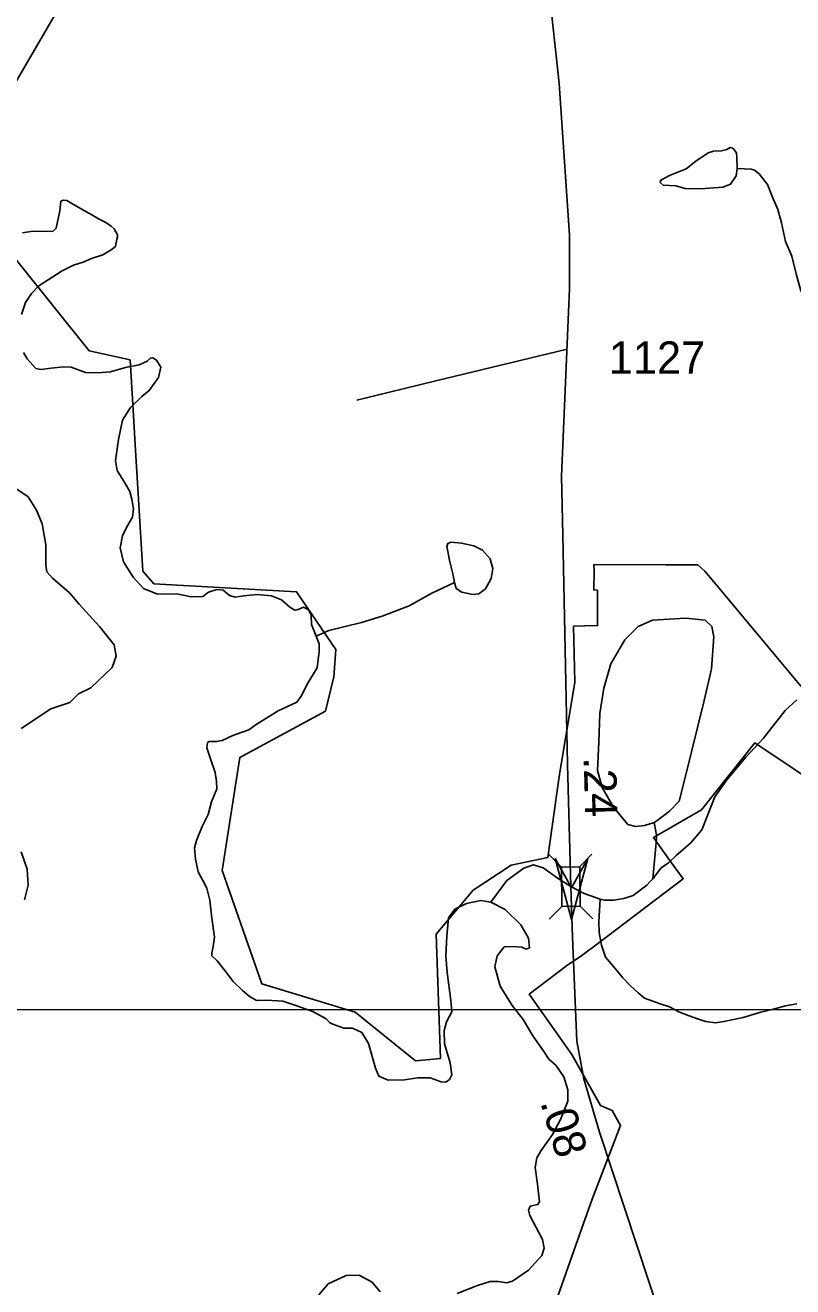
# Model space of a CAD drawing. Extents: x 2056842 to 2160602, y 826753 to 1016856.
# Drawn here: x 2087342 to 2090305, y 867240 to 872106 of the extents above; entities that cross this region are included whole.
import ezdxf

# ---------------------------------------------------------------- set-up
doc = ezdxf.new("R2010")
doc.units = 0
for name, color, linetype in [('Exist Boundary Political City Limit New', 7, 'Continuous'), ('Exist Hydrographic Creek Single Shore', 7, 'Continuous'), ('Exist Hydrographic Lake Shore', 7, 'Continuous'), ('Exist Hydrographic Misc Water Feature', 7, 'Continuous'), ('Exist Road Non-System Type 51', 7, 'Continuous'), ('Exist Road Secondary Mileage Hundredths English Label', 7, 'Continuous'), ('Exist Road Secondary Structure Standard Bridge Attributed CELL', 7, 'Continuous'), ('Exist Road Secondary Structure Standard Bridge CELL', 7, 'Continuous'), ('Exist Road Secondary Type 51 Attributed', 7, 'Continuous'), ('Exist Road Secondary Type 51 Number Label', 7, 'Continuous'), ('Exist Utilities Telephone Line', 7, 'Continuous'), ('Map Preparation Boundary City Limit Buffer Line', 7, 'Continuous'), ('Map Preparation Inset Cut Line', 7, 'Continuous')]:
    doc.layers.add(name, color=color, linetype=linetype)

msp = doc.modelspace()

# ---------------------------------------------------------------- linework, layer by layer
at = {"layer": 'Exist Boundary Political City Limit New'}
for points in [[(2087057.6, 871511.3), (2087588.5, 870850.1), (2087746.9, 870815.1), (2087757.2, 870642.9), (2087769.2, 870444.5), (2087779.2, 870277.6), (2087796, 870000), (2087838.8, 869951.1), (2088183.9, 869931.5), (2088389.5, 869919.8), (2088541, 869698.1), (2088532.8, 869592.1), (2088500.6, 869460.6), (2088169.9, 869281.8), (2088101.9, 868845), (2088255.5, 868408.6), (2088615.6, 868299.1)], [(2088615.6, 868299.1), (2088848.6, 868112), (2088944.5, 868120), (2088928.8, 868599.8), (2089071.1, 868769.2), (2089217.8, 868866.1), (2089359.5, 868896.2), (2089393.5, 869135.4), (2089406.2, 869224.6), (2089411.6, 869262.6), (2089463.9, 869571.5), (2089458.5, 869787.8), (2089501.5, 869788.8), (2089551.5, 869790.1), (2089550.9, 869926.4), (2089537, 869927.5), (2089537.9, 870000), (2089537.5, 870025.2), (2089813.5, 870024.6), (2089938.8, 870024), (2089966.1, 870000), (2090000, 869958.7), (2090337.8, 869555.6)], [(2091229.1, 868621.6), (2090159.1, 869338.4), (2089952.4, 869079.9), (2089766.8, 868972.7), (2089826.4, 868889.8), (2089882.2, 868813.4), (2089551.8, 868563.1), (2089490.2, 868517.5), (2089431.2, 868478.4), (2089287.4, 868368.1), (2089451.5, 868135.4), (2089563.2, 867939), (2089608.4, 867919.6), (2089640.6, 867861.6), (2089531, 867577.8), (2089490.2, 867465.5), (2089382.6, 867159.8)]]:
    msp.add_lwpolyline(points, dxfattribs=at)
at = {"layer": 'Exist Hydrographic Creek Single Shore'}
for points in [[(2089765.3, 868813.5), (2089797, 868855.5), (2089825, 868875.6), (2089854.8, 868903.8), (2089910.9, 868951.9), (2089953.5, 869002.4), (2089978.5, 869063.6), (2090004.7, 869129.9), (2090050.9, 869194.9), (2090123.4, 869282.7), (2090192.1, 869356.4), (2090275.8, 869462.7), (2090320.8, 869504)], [(2089138.8, 868723.8), (2089201.3, 868806.4), (2089266.2, 868855.1), (2089303.7, 868867.6), (2089341.2, 868856.4), (2089394.9, 868817.7), (2089448.8, 868784), (2089499.9, 868757), (2089561.6, 868735)], [(2089561.6, 868735), (2089577.6, 868731.1), (2089613.7, 868731), (2089653.5, 868737), (2089689.5, 868749.4), (2089741.2, 868789.4), (2089753.2, 868801.6), (2089765.3, 868813.5)], [(2090320.8, 868331.7), (2090276.5, 868323.4), (2090224.9, 868309.2), (2090181.2, 868299.3), (2090113.1, 868278.7), (2090039.1, 868262.8), (2090006.9, 868258.3), (2089969, 868262.5), (2089941.3, 868272.3), (2089905, 868284.3), (2089865.2, 868300.1), (2089828.9, 868319.8), (2089793, 868331.7), (2089764.9, 868341.6), (2089732.5, 868353.4), (2089708.7, 868373.7), (2089676.8, 868401.3), (2089648.7, 868431.6), (2089612.6, 868475.1), (2089582.4, 868510.9), (2089566.2, 868557.3)]]:
    msp.add_lwpolyline(points, dxfattribs=at)
at = {"layer": 'Exist Hydrographic Lake Shore'}
for points in [[(2087332, 871304.9), (2087372, 871311.1), (2087448.2, 871309.9), (2087462, 871322.4), (2087475.7, 871389.9), (2087479.5, 871427.4), (2087488.2, 871431.2), (2087503.2, 871429.9), (2087521.4, 871418.1), (2087555.4, 871398.4), (2087599.6, 871374.5), (2087625.5, 871358.5), (2087653.4, 871344.5), (2087673.5, 871330.6), (2087685.7, 871320.5), (2087697.7, 871296.7), (2087697.9, 871288.8), (2087695.7, 871280.6), (2087689.9, 871252.5), (2087673.9, 871238.8), (2087642, 871220.4), (2087598.1, 871206.5), (2087565.7, 871192.2), (2087528.2, 871179.7), (2087484.5, 871158.5), (2087394.5, 871101), (2087365.8, 871071), (2087343.3, 871036), (2087327, 870989.7)], [(2087335.8, 870843.4), (2087349.5, 870818.4), (2087383.3, 870782.2), (2087402, 870778.4), (2087442, 870782.4), (2087489.5, 870787.8), (2087519.5, 870786.6), (2087574.4, 870766.6), (2087621.9, 870765.3), (2087670.7, 870769.1), (2087729.4, 870785.3), (2087781.9, 870795.3), (2087813.1, 870810.3), (2087825.6, 870821.6), (2087834.3, 870822.8), (2087849.3, 870814.1), (2087865.6, 870786.6), (2087856.8, 870746.5), (2087820.6, 870696.5), (2087791.9, 870673.9), (2087748.1, 870631.4), (2087716.9, 870582.6), (2087701.9, 870507.6), (2087690.6, 870426.4), (2087696.9, 870388.9), (2087726.9, 870340.1), (2087745.6, 870307.6), (2087753.1, 870277.6), (2087759.4, 870240.7), (2087755.6, 870208.2), (2087734.4, 870170.7), (2087718.1, 870135.7), (2087708.1, 870089.4), (2087721.9, 870035.7), (2087758.1, 869976.9), (2087798.1, 869933.2), (2087853.1, 869911.8), (2087926.8, 869913), (2087983, 869900.5)], [(2087325.8, 869393.7), (2087440.7, 869468.7), (2087514.1, 869493.9), (2087548.2, 869527.4), (2087595.6, 869550.3), (2087678.1, 869629.1), (2087693.1, 869672.8), (2087685.6, 869715.3), (2087628.1, 869786.6), (2087550.7, 869872.9), (2087513.2, 869916), (2087447, 869973.5), (2087425.7, 869997.3), (2087422, 870023.5), (2087422, 870101), (2087407, 870182.3), (2087385.7, 870234.8), (2087353.2, 870287.3), (2087305.8, 870318.5)], [(2087983, 869900.5), (2088028, 869901.8), (2088049.2, 869919.3), (2088081.7, 869929.3), (2088105.5, 869926.8), (2088130.5, 869906.8), (2088153, 869899.3), (2088185.4, 869904.3), (2088237.9, 869910.5), (2088292.9, 869905.5), (2088331.6, 869889.3), (2088362.9, 869861.8), (2088382.9, 869849.3), (2088395.4, 869851.8), (2088416.6, 869861.8), (2088435.3, 869850.5), (2088445.3, 869830.5), (2088446.6, 869794.3), (2088465.3, 869749.3)], [(2088465.3, 869749.3), (2088476.6, 869719.3), (2088476.6, 869690.5), (2088468.7, 869627.4), (2088434.1, 869570.2), (2088407.8, 869517.7), (2088390.4, 869495.2), (2088317.9, 869461.5), (2088232.9, 869409), (2088205.4, 869387.7), (2088179.2, 869379), (2088143.7, 869366.3), (2088101.7, 869346.4), (2088080.5, 869342.7), (2088051.7, 869342.7), (2088045.5, 869338.9), (2088043, 869318.9), (2088059.2, 869268.9), (2088075.5, 869223.9), (2088080.5, 869188.9), (2088081.7, 869160.2), (2088061.7, 869110.2), (2088048, 869061.1), (2088025.5, 869014.9), (2088003, 868961.1), (2087995.5, 868932.4), (2087999.3, 868888.6), (2088009.3, 868839.9), (2088028, 868807.4), (2088043, 868777.4), (2088054.2, 868731.1), (2088063, 868661.7), (2088073, 868587.9), (2088068, 868552.9), (2088063, 868526.7), (2088063, 868516.7), (2088083, 868496.7), (2088113, 868459.2), (2088144.2, 868417.9), (2088179.2, 868384.2), (2088206.7, 868360.4), (2088235.4, 868344.2), (2088272.9, 868345.3), (2088336.6, 868341.5), (2088386.6, 868325.3), (2088452.8, 868301.5), (2088504.1, 868272.8), (2088516.6, 868259), (2088529, 868252.8), (2088571.5, 868237.8), (2088605.3, 868237.8), (2088641.5, 868220.3), (2088667.7, 868177.8), (2088694, 868082.7), (2088707.7, 868052.2), (2088742.7, 868037.2), (2088806.4, 868038.5), (2088857.7, 868046), (2088905.1, 868046), (2088947.6, 868031), (2088965.1, 868029.7), (2088980.1, 868039.7), (2088988.9, 868057.2), (2088982.6, 868103.5), (2088960.1, 868177.3), (2088958.9, 868228.5), (2088968.9, 868262.3), (2088988.9, 868299.8), (2088985.1, 868343.5), (2088971.4, 868451.5)], [(2087339.5, 868732.8), (2087353.2, 868788.8), (2087349.5, 868850.1), (2087325.8, 868917.6)], [(2088971.4, 868451.5), (2088965.1, 868516.3), (2088970.1, 868592.6), (2088976.4, 868662.6), (2089000.1, 868696.3), (2089045.1, 868718.8), (2089101.3, 868730.1), (2089138.8, 868723.8)], [(2089138.8, 868723.8), (2089195, 868695.3), (2089255, 868635.3), (2089285, 868584.1), (2089288.8, 868546.6), (2089276.3, 868541.6), (2089258.8, 868550.3), (2089227.5, 868552.8), (2089191.3, 868551.6), (2089163.8, 868516.6), (2089155.1, 868474), (2089175, 868399), (2089221.3, 868325.3), (2089263.8, 868270.3), (2089301.2, 868207.8), (2089341.2, 868150.9), (2089363.7, 868118.4), (2089390, 868094.6), (2089421.2, 868049.6), (2089436.2, 867999.6), (2089436.2, 867955.8), (2089408.7, 867884.6), (2089377.5, 867826.8), (2089333.7, 867765.6), (2089317.5, 867736.8), (2089311.2, 867700.5), (2089320, 867635.5), (2089327.5, 867568), (2089321.2, 867556.8), (2089291.3, 867550.5), (2089285, 867535.5), (2089290, 867514.3), (2089338.7, 867421.7), (2089345, 867389.2), (2089336.2, 867360.7), (2089285, 867304.5), (2089222.5, 867262), (2089200, 867254.5), (2089168.8, 867260.7), (2089136.3, 867260.7), (2089087.6, 867244.5), (2089010.1, 867214.5)], [(2088712.7, 867220.7), (2088681.5, 867258.2), (2088631.5, 867284.5), (2088581.5, 867283.2), (2088511.6, 867250.7), (2088475.3, 867208.2)]]:
    msp.add_lwpolyline(points, dxfattribs=at)
at = {"layer": 'Exist Hydrographic Misc Water Feature'}
for points in [[(2090090.9, 871553.2), (2090089.7, 871595.7), (2090087.2, 871613.2), (2090073.4, 871631.9), (2090063.4, 871634.4), (2090050.9, 871626.9), (2090029.7, 871620.7), (2089998.4, 871619.4), (2089978.5, 871613.2), (2089931, 871581.9), (2089893.5, 871551.9), (2089829.8, 871525.7), (2089796, 871508.2), (2089793.5, 871499.4), (2089804.8, 871489.4), (2089853.5, 871485.7), (2089889.7, 871475.7), (2089948.5, 871474.4), (2090034.7, 871480.7), (2090064.7, 871493.2), (2090085.9, 871524.4), (2090090.9, 871553.2)], [(2090356.3, 871055.5), (2090336.4, 871081.2), (2090318.2, 871147.3), (2090301.8, 871215.1), (2090277.6, 871271.1), (2090261.4, 871343), (2090247.2, 871395.1), (2090227.1, 871442.7), (2090207, 871490.8), (2090174.8, 871532.6), (2090156.8, 871546.7), (2090144.7, 871550.5), (2090090.9, 871553.2)], [(2088998.9, 869955.9), (2089005.1, 869933.4), (2089027.6, 869918.4), (2089070.1, 869909.7), (2089092.6, 869912.2), (2089118.8, 869932.2), (2089141.3, 869972.2), (2089147.5, 870009.7), (2089137.5, 870047.2), (2089107.6, 870080.9), (2089073.8, 870097.2), (2089026.3, 870108.4), (2088986.4, 870112.2), (2088973.9, 870107.2), (2088970.1, 870094.7), (2088981.4, 870035.9), (2088992.6, 869989.7), (2088998.9, 869955.9)], [(2088998.9, 869955.9), (2088911.9, 869915.1), (2088823.9, 869866.3), (2088720.4, 869826), (2088640.2, 869802.1), (2088514.1, 869770.9), (2088465.3, 869749.3)], [(2089769.8, 869030.8), (2089732.3, 869019.6), (2089697.3, 869014.6), (2089668.6, 869023.4), (2089612.4, 869089.7), (2089568.6, 869165.9), (2089551.1, 869230.9), (2089556.1, 869340.9), (2089559.9, 869451), (2089576.1, 869548.2), (2089602.4, 869643.2), (2089657.3, 869735.8), (2089708.6, 869787), (2089763.5, 869810.8), (2089892.2, 869818.3), (2089967.2, 869810.8), (2089992.2, 869787), (2090000.9, 869747), (2089990.9, 869623.2), (2089963.5, 869500.7), (2089889.7, 869204.7), (2089866, 869113.4), (2089829.8, 869074.6), (2089786, 869040.9), (2089769.8, 869030.8)], [(2089769.8, 869030.8), (2089778.9, 868983.6), (2089778.7, 868967.7), (2089765.3, 868813.5)], [(2089566.2, 868557.3), (2089557.4, 868606.3), (2089556.2, 868647.2), (2089561.9, 868735.2)]]:
    msp.add_lwpolyline(points, dxfattribs=at)
at = {"layer": 'Exist Road Non-System Type 51'}
msp.add_lwpolyline([(2089433.5, 870856.6), (2088926.9, 870734.1), (2088622, 870659)], dxfattribs=at)
at = {"layer": 'Exist Road Secondary Structure Standard Bridge Attributed CELL'}
msp.add_lwpolyline([(2089513.4, 868891.9), (2089450.3, 868656.4), (2089387.2, 868891.9), (2089450.3, 868778.3)], close=True, dxfattribs=at)
at = {"layer": 'Exist Road Secondary Structure Standard Bridge CELL'}
for p, q in [((2089412.3, 868858.3), (2089363.1, 868906.7)), ((2089481.3, 868859), (2089529.6, 868908.2)), ((2089365.1, 868658), (2089413.4, 868707.2)), ((2089533.3, 868659.6), (2089484, 868707.9))]:
    msp.add_line(p, q, dxfattribs=at)
msp.add_lwpolyline([(2089413.4, 868707.2), (2089412, 868858.3), (2089482.6, 868859), (2089484, 868707.9)], close=True, dxfattribs=at)
at = {"layer": 'Exist Road Secondary Type 51 Attributed'}
for points in [[(2089448.8, 868784), (2089435.9, 869253.9), (2089417.2, 870138.6), (2089412.8, 870366.7), (2089443.3, 871088.9), (2089443.3, 871296.1), (2089403.8, 871881.2), (2089310.7, 872736.1)], [(2089971.1, 864267.7), (2090213.4, 864954.9), (2090261.1, 865190.4), (2090289.4, 865355.9), (2090284.2, 865480.4), (2090270.8, 865660.7), (2090054.1, 866332.3), (2089798.6, 867112.6), (2089559.5, 867836.3), (2089498.4, 868042), (2089471.6, 868186.6), (2089454.5, 868586.9), (2089448.8, 868784)]]:
    msp.add_lwpolyline(points, dxfattribs=at)
at = {"layer": 'Exist Utilities Telephone Line'}
msp.add_lwpolyline([(2070574.6, 855889.8), (2073540.2, 858741.1), (2079471.4, 864196.3), (2082575.1, 867047.6), (2086740, 870917.2), (2087764.9, 872677.4), (2089015.1, 875921.4), (2089705.6, 877143.4), (2092053.4, 881391.2), (2094430.2, 885697.2), (2096843.4, 888330.3), (2097766.5, 889363.1), (2100637.6, 891101.5), (2103123.5, 892599.9), (2104820.7, 893625.5), (2107244.8, 895109.3), (2108287.8, 895378.4), (2108625.8, 895633), (2109723.4, 896782.2), (2110232.2, 897204.1), (2110707.5, 898076.3)], dxfattribs=at)
at = {"layer": 'Map Preparation Boundary City Limit Buffer Line'}
for points in [[(2087057.6, 871511.3), (2087588.5, 870850.1), (2087746.9, 870815.1), (2087757.2, 870642.9), (2087769.2, 870444.5), (2087779.2, 870277.6), (2087796, 870000), (2087838.8, 869951.1), (2088183.9, 869931.5), (2088389.5, 869919.8), (2088541, 869698.1), (2088532.8, 869592.1), (2088500.6, 869460.6), (2088169.9, 869281.8), (2088101.9, 868845), (2088255.5, 868408.6), (2088615.6, 868299.1)], [(2088615.6, 868299.1), (2088848.6, 868112), (2088944.5, 868120), (2088928.8, 868599.8), (2089071.1, 868769.2), (2089217.8, 868866.1), (2089359.5, 868896.2), (2089393.5, 869135.4), (2089406.2, 869224.6), (2089411.6, 869262.6), (2089463.9, 869571.5), (2089458.5, 869787.8), (2089501.5, 869788.8), (2089551.5, 869790.1), (2089550.9, 869926.4), (2089537, 869927.5), (2089537.9, 870000), (2089537.5, 870025.2), (2089813.5, 870024.6), (2089938.8, 870024), (2089966.1, 870000), (2090000, 869958.7), (2090337.8, 869555.6)], [(2091229.1, 868621.6), (2090159.1, 869338.4), (2089952.4, 869079.9), (2089766.8, 868972.7), (2089826.4, 868889.8), (2089882.2, 868813.4), (2089551.8, 868563.1), (2089490.2, 868517.5), (2089431.2, 868478.4), (2089287.4, 868368.1), (2089451.5, 868135.4), (2089563.2, 867939), (2089608.4, 867919.6), (2089640.6, 867861.6), (2089531, 867577.8), (2089490.2, 867465.5), (2089382.6, 867159.8)]]:
    msp.add_lwpolyline(points, dxfattribs=at)
at = {"layer": 'Map Preparation Inset Cut Line'}
msp.add_lwpolyline([(2059276.8, 845851.8), (2104036.2, 845851.8), (2104036.2, 868310.8), (2085975.1, 868308.6), (2085982, 877260.1), (2059276.8, 877260.1), (2059276.8, 845851.8)], dxfattribs=at)

# ---------------------------------------------------------------- texts
at = {"layer": 'Exist Road Secondary Mileage Hundredths English Label'}
for s, rotation, p in [('.24', 271.5751, (2089497.6, 869282.2)), ('.08', 286.5362, (2089329.7, 867951.6))]:
    msp.add_text(s, height=125, rotation=rotation, dxfattribs=at).set_placement(p)
at = {"layer": 'Exist Road Secondary Type 51 Number Label'}
msp.add_text('1127', height=125, dxfattribs=at).set_placement((2089595, 870761.4))

doc.saveas('drawing.dxf')
